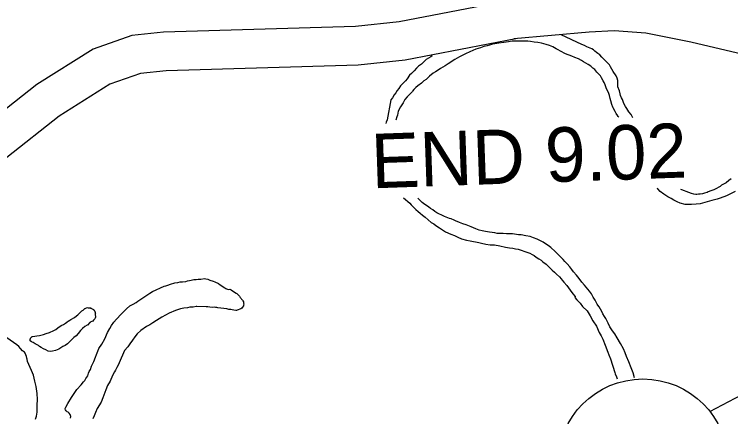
# Model space of a CAD drawing. Extents: x -939622 to -934222, y 1383701 to 1385301.
# Drawn here: x -935714.12 to -935697.47, y 1384455.46 to 1384464.83 of the extents above; entities that cross this region are included whole.
import ezdxf

# ---------------------------------------------------------------- set-up
doc = ezdxf.new("R2010")
doc.units = 0
for name, color, linetype in [('Level 15', 7, 'Continuous'), ('Level 25', 7, 'Continuous'), ('Level 27', 7, 'Continuous'), ('Level 9', 7, 'Continuous')]:
    doc.layers.add(name, color=color, linetype=linetype)

msp = doc.modelspace()

# ---------------------------------------------------------------- linework, layer by layer
at = {"layer": 'Level 15'}
for points in [[(-935702.632, 1384465.144), (-935705.173, 1384464.654), (-935706.187, 1384464.54), (-935710.649, 1384464.41), (-935711.388, 1384464.332), (-935712.29, 1384464.013), (-935713.597, 1384463.196), (-935716.056, 1384461.258), (-935717.194, 1384460.464), (-935718.537, 1384459.959), (-935720.898, 1384459.551), (-935724.32, 1384458.933)], [(-935670.364, 1384459.926), (-935673.319, 1384459.089), (-935674.277, 1384458.924), (-935675.296, 1384458.897), (-935676.018, 1384458.947), (-935678.452, 1384459.326), (-935680.286, 1384459.631), (-935683.819, 1384460.216), (-935684.346, 1384460.36), (-935686.601, 1384461.138), (-935689.249, 1384462.066), (-935692.894, 1384462.899), (-935693.473, 1384463.043), (-935694.607, 1384463.309), (-935695.381, 1384463.487), (-935695.594, 1384463.52), (-935698.397, 1384464.183), (-935699.441, 1384464.388), (-935700.176, 1384464.44), (-935700.754, 1384464.412), (-935702.507, 1384464.254)], [(-935702.462, 1384464.26), (-935705.037, 1384463.764), (-935706.124, 1384463.641), (-935710.589, 1384463.511), (-935711.188, 1384463.448), (-935711.897, 1384463.198), (-935713.079, 1384462.459), (-935715.52, 1384460.535), (-935716.771, 1384459.662), (-935718.299, 1384459.087), (-935720.741, 1384458.664), (-935724.16, 1384458.048)]]:
    msp.add_lwpolyline(points, dxfattribs=at)
at = {"layer": 'Level 27'}
msp.add_line((-935697.953, 1384455.585), (-935694.582, 1384457.377), dxfattribs=at)
msp.add_circle((-935699.507, 1384454.361), 1.98, dxfattribs=at)
at = {"layer": 'Level 9'}
for points in [[(-935700.925, 1384464.123), (-935701.41, 1384464.348)], [(-935700.07, 1384462.435), (-935700.081, 1384462.45), (-935700.109, 1384462.485), (-935700.118, 1384462.497), (-935700.134, 1384462.52), (-935700.151, 1384462.562), (-935700.198, 1384462.647), (-935700.208, 1384462.665), (-935700.234, 1384462.728), (-935700.258, 1384462.811), (-935700.268, 1384462.865), (-935700.289, 1384462.939), (-935700.303, 1384462.987), (-935700.361, 1384463.118), (-935700.387, 1384463.183), (-935700.413, 1384463.242), (-935700.432, 1384463.281), (-935700.468, 1384463.352), (-935700.496, 1384463.396), (-935700.53, 1384463.431), (-935700.577, 1384463.484), (-935700.627, 1384463.542), (-935700.67, 1384463.577), (-935700.719, 1384463.618), (-935700.78, 1384463.661), (-935700.89, 1384463.72), (-935700.939, 1384463.749), (-935701.006, 1384463.789), (-935701.088, 1384463.819), (-935701.158, 1384463.853), (-935701.31, 1384463.908), (-935701.423, 1384463.971), (-935701.478, 1384464.002), (-935701.521, 1384464.025), (-935701.606, 1384464.067), (-935701.682, 1384464.098), (-935701.761, 1384464.125), (-935701.815, 1384464.142), (-935701.864, 1384464.155), (-935701.948, 1384464.17), (-935702.038, 1384464.177), (-935702.123, 1384464.192), (-935702.186, 1384464.202), (-935702.453, 1384464.205), (-935702.545, 1384464.199), (-935702.629, 1384464.19), (-935702.739, 1384464.175), (-935702.856, 1384464.156), (-935702.951, 1384464.138), (-935703.002, 1384464.13), (-935703.076, 1384464.113), (-935703.132, 1384464.096), (-935703.204, 1384464.078), (-935703.284, 1384464.049), (-935703.396, 1384464.018), (-935703.532, 1384463.953), (-935703.63, 1384463.911), (-935703.697, 1384463.879), (-935703.771, 1384463.837)], [(-935700.203, 1384463.499), (-935700.231, 1384463.552), (-935700.26, 1384463.608), (-935700.289, 1384463.65), (-935700.295, 1384463.662), (-935700.335, 1384463.702), (-935700.37, 1384463.737), (-935700.419, 1384463.787), (-935700.463, 1384463.831), (-935700.509, 1384463.883), (-935700.558, 1384463.918), (-935700.589, 1384463.941), (-935700.629, 1384463.973), (-935700.66, 1384463.999), (-935700.694, 1384464.022), (-935700.809, 1384464.069), (-935700.867, 1384464.1), (-935700.925, 1384464.123)], [(-935704.41, 1384463.86), (-935704.442, 1384463.836), (-935704.548, 1384463.776), (-935704.623, 1384463.695), (-935704.655, 1384463.67), (-935704.726, 1384463.623), (-935704.772, 1384463.576), (-935704.824, 1384463.511), (-935704.888, 1384463.452), (-935704.934, 1384463.408), (-935704.989, 1384463.328), (-935705.026, 1384463.282), (-935705.069, 1384463.238), (-935705.142, 1384463.161), (-935705.182, 1384463.102), (-935705.219, 1384463.056), (-935705.253, 1384463), (-935705.291, 1384462.951), (-935705.333, 1384462.886), (-935705.368, 1384462.834), (-935705.454, 1384462.371), (-935705.476, 1384462.316), (-935705.482, 1384462.283)], [(-935703.771, 1384463.837), (-935703.88, 1384463.777), (-935703.921, 1384463.751), (-935703.977, 1384463.716), (-935704.032, 1384463.675), (-935704.106, 1384463.628), (-935704.211, 1384463.564), (-935704.27, 1384463.526), (-935704.326, 1384463.491), (-935704.382, 1384463.459), (-935704.466, 1384463.387), (-935704.55, 1384463.312), (-935704.6, 1384463.278), (-935704.655, 1384463.222), (-935704.737, 1384463.162), (-935704.787, 1384463.124), (-935704.83, 1384463.08), (-935704.868, 1384463.037), (-935704.874, 1384463.025), (-935704.914, 1384462.981), (-935704.949, 1384462.944), (-935704.992, 1384462.904), (-935705.044, 1384462.845), (-935705.081, 1384462.771), (-935705.144, 1384462.676), (-935705.194, 1384462.575), (-935705.215, 1384462.478), (-935705.229, 1384462.438), (-935705.249, 1384462.362)], [(-935699.739, 1384462.416), (-935699.783, 1384462.492), (-935699.833, 1384462.56), (-935699.886, 1384462.633), (-935699.915, 1384462.681), (-935699.946, 1384462.734), (-935699.96, 1384462.773), (-935699.986, 1384462.841), (-935700.008, 1384462.885), (-935700.028, 1384462.939), (-935700.035, 1384462.975), (-935700.053, 1384463.043), (-935700.089, 1384463.139), (-935700.094, 1384463.214), (-935700.094, 1384463.286), (-935700.108, 1384463.34), (-935700.133, 1384463.393), (-935700.203, 1384463.499)], [(-935697.458, 1384461), (-935697.514, 1384460.956), (-935697.572, 1384460.906), (-935697.681, 1384460.848), (-935697.716, 1384460.823), (-935697.746, 1384460.804), (-935697.801, 1384460.772), (-935697.858, 1384460.746), (-935697.929, 1384460.72), (-935697.988, 1384460.697), (-935698.017, 1384460.684), (-935698.077, 1384460.667), (-935698.124, 1384460.65), (-935698.181, 1384460.645), (-935698.217, 1384460.641), (-935698.255, 1384460.637), (-935698.279, 1384460.636), (-935698.325, 1384460.644), (-935698.376, 1384460.66), (-935698.443, 1384460.682), (-935698.606, 1384460.74), (-935698.628, 1384460.749)], [(-935698.072, 1384460.444), (-935698.179, 1384460.42), (-935698.269, 1384460.405), (-935698.376, 1384460.401), (-935698.451, 1384460.402), (-935698.526, 1384460.402), (-935698.641, 1384460.435), (-935698.711, 1384460.46), (-935698.787, 1384460.499), (-935698.855, 1384460.539), (-935698.928, 1384460.579), (-935699.02, 1384460.642), (-935699.106, 1384460.706), (-935699.165, 1384460.764), (-935699.176, 1384460.775)], [(-935697.362, 1384460.705), (-935697.5, 1384460.632), (-935697.568, 1384460.605), (-935697.71, 1384460.546), (-935697.784, 1384460.523), (-935697.906, 1384460.492), (-935698.072, 1384460.444)], [(-935705.076, 1384460.555), (-935704.928, 1384460.429), (-935704.897, 1384460.397), (-935704.859, 1384460.356), (-935704.785, 1384460.286), (-935704.733, 1384460.239), (-935704.686, 1384460.199), (-935704.631, 1384460.149), (-935704.569, 1384460.106), (-935704.43, 1384459.981), (-935704.372, 1384459.95), (-935704.32, 1384459.913), (-935704.238, 1384459.858), (-935704.167, 1384459.809), (-935704.097, 1384459.764), (-935703.975, 1384459.71), (-935703.887, 1384459.677), (-935703.811, 1384459.64), (-935703.729, 1384459.601), (-935703.611, 1384459.569), (-935703.526, 1384459.553), (-935703.324, 1384459.518), (-935703.264, 1384459.505), (-935703.158, 1384459.481), (-935703.056, 1384459.466), (-935702.96, 1384459.461), (-935702.833, 1384459.438)], [(-935699.702, 1384456.368), (-935699.732, 1384456.484), (-935699.784, 1384456.599), (-935699.836, 1384456.736), (-935699.889, 1384456.861), (-935699.924, 1384456.95), (-935699.963, 1384457.042), (-935700.033, 1384457.163), (-935700.11, 1384457.299), (-935700.164, 1384457.388), (-935700.195, 1384457.429), (-935700.23, 1384457.482), (-935700.274, 1384457.553), (-935700.316, 1384457.642), (-935700.345, 1384457.698), (-935700.374, 1384457.751), (-935700.402, 1384457.798), (-935700.44, 1384457.86), (-935700.459, 1384457.896), (-935700.498, 1384457.964), (-935700.529, 1384458.017), (-935700.555, 1384458.058), (-935700.57, 1384458.082), (-935700.622, 1384458.176), (-935700.663, 1384458.247), (-935700.704, 1384458.321), (-935700.748, 1384458.383), (-935700.792, 1384458.433), (-935700.867, 1384458.526), (-935700.926, 1384458.594), (-935700.992, 1384458.676), (-935701.054, 1384458.755), (-935701.12, 1384458.837), (-935701.161, 1384458.887), (-935701.211, 1384458.952), (-935701.27, 1384459.019), (-935701.32, 1384459.075), (-935701.363, 1384459.118), (-935701.404, 1384459.162), (-935701.438, 1384459.197), (-935701.487, 1384459.244), (-935701.549, 1384459.311), (-935701.645, 1384459.404), (-935701.71, 1384459.447), (-935701.747, 1384459.473), (-935701.829, 1384459.527), (-935701.903, 1384459.567), (-935701.969, 1384459.595), (-935702.048, 1384459.629), (-935702.133, 1384459.653), (-935702.23, 1384459.674), (-935702.341, 1384459.694), (-935702.401, 1384459.698), (-935702.446, 1384459.703), (-935702.54, 1384459.715), (-935702.603, 1384459.719), (-935702.681, 1384459.719), (-935702.756, 1384459.723), (-935702.825, 1384459.724), (-935702.9, 1384459.73), (-935702.954, 1384459.738), (-935703.072, 1384459.758), (-935703.168, 1384459.776), (-935703.204, 1384459.784), (-935703.243, 1384459.788), (-935703.316, 1384459.801), (-935703.395, 1384459.832), (-935703.449, 1384459.857), (-935703.504, 1384459.885), (-935703.62, 1384459.927), (-935703.692, 1384459.954), (-935703.774, 1384459.985), (-935703.862, 1384460.021), (-935703.893, 1384460.035), (-935703.969, 1384460.066), (-935704.005, 1384460.077), (-935704.044, 1384460.087), (-935704.121, 1384460.124), (-935704.179, 1384460.155), (-935704.251, 1384460.18), (-935704.297, 1384460.208), (-935704.343, 1384460.237), (-935704.395, 1384460.278), (-935704.444, 1384460.306), (-935704.481, 1384460.341), (-935704.54, 1384460.381), (-935704.576, 1384460.401), (-935704.641, 1384460.45), (-935704.715, 1384460.523), (-935704.722, 1384460.535), (-935704.737, 1384460.549)], [(-935702.833, 1384459.438), (-935702.706, 1384459.409), (-935702.607, 1384459.391), (-935702.535, 1384459.384), (-935702.471, 1384459.371), (-935702.411, 1384459.361), (-935702.339, 1384459.342), (-935702.251, 1384459.309), (-935702.181, 1384459.284), (-935702.135, 1384459.268), (-935702.083, 1384459.236), (-935702.037, 1384459.211), (-935701.988, 1384459.173), (-935701.927, 1384459.139), (-935701.875, 1384459.105), (-935701.832, 1384459.07), (-935701.758, 1384459.009), (-935701.709, 1384458.963), (-935701.665, 1384458.916), (-935701.616, 1384458.875), (-935701.563, 1384458.826), (-935701.514, 1384458.776), (-935701.446, 1384458.715), (-935701.411, 1384458.671), (-935701.389, 1384458.642), (-935701.346, 1384458.595), (-935701.277, 1384458.519), (-935701.202, 1384458.407), (-935701.136, 1384458.319), (-935701.086, 1384458.258), (-935701.094, 1384458.233), (-935701.041, 1384458.184), (-935700.964, 1384458.102), (-935700.91, 1384458.031), (-935700.808, 1384457.923), (-935700.735, 1384457.811), (-935700.669, 1384457.696), (-935700.589, 1384457.569), (-935700.522, 1384457.424), (-935700.477, 1384457.347), (-935700.444, 1384457.264), (-935700.389, 1384457.124), (-935700.327, 1384456.967), (-935700.301, 1384456.905), (-935700.264, 1384456.813), (-935700.164, 1384456.494), (-935700.154, 1384456.461), (-935700.125, 1384456.393), (-935700.107, 1384456.346)], [(-935712.94, 1384455.656), (-935712.923, 1384455.687), (-935712.872, 1384455.773), (-935712.793, 1384455.908), (-935712.664, 1384456.096), (-935712.563, 1384456.204), (-935712.511, 1384456.272), (-935712.482, 1384456.306), (-935712.454, 1384456.352), (-935712.434, 1384456.38), (-935712.414, 1384456.414), (-935712.392, 1384456.475), (-935712.376, 1384456.517), (-935712.35, 1384456.563), (-935712.323, 1384456.642), (-935712.272, 1384456.746), (-935712.231, 1384456.85), (-935712.212, 1384456.911), (-935712.179, 1384456.99), (-935712.154, 1384457.048), (-935712.088, 1384457.15), (-935712.017, 1384457.278), (-935711.95, 1384457.419), (-935711.902, 1384457.514), (-935711.863, 1384457.584), (-935711.805, 1384457.662), (-935711.748, 1384457.733), (-935711.635, 1384457.851), (-935711.542, 1384457.944), (-935711.513, 1384457.972), (-935711.432, 1384458.041), (-935711.358, 1384458.082), (-935711.288, 1384458.124), (-935711.249, 1384458.149), (-935711.156, 1384458.215), (-935710.968, 1384458.339), (-935710.906, 1384458.377), (-935710.635, 1384458.5), (-935710.596, 1384458.508), (-935710.552, 1384458.524), (-935710.493, 1384458.547), (-935710.392, 1384458.577), (-935710.317, 1384458.589), (-935710.264, 1384458.6), (-935710.21, 1384458.604), (-935710.132, 1384458.61), (-935710.094, 1384458.623), (-935710.049, 1384458.634), (-935710.007, 1384458.641), (-935709.945, 1384458.652), (-935709.891, 1384458.657), (-935709.846, 1384458.664), (-935709.819, 1384458.665)], [(-935709.819, 1384458.665), (-935709.783, 1384458.666), (-935709.7, 1384458.675), (-935709.67, 1384458.673), (-935709.621, 1384458.663), (-935709.573, 1384458.637), (-935709.497, 1384458.616), (-935709.461, 1384458.605), (-935709.424, 1384458.585), (-935709.403, 1384458.576), (-935709.375, 1384458.559), (-935709.332, 1384458.531), (-935709.293, 1384458.511), (-935709.265, 1384458.488), (-935709.228, 1384458.462), (-935709.201, 1384458.445), (-935709.149, 1384458.425), (-935709.107, 1384458.427), (-935709.077, 1384458.413), (-935709.022, 1384458.378), (-935708.963, 1384458.341), (-935708.951, 1384458.332), (-935708.917, 1384458.3), (-935708.883, 1384458.268), (-935708.867, 1384458.239), (-935708.848, 1384458.212), (-935708.836, 1384458.195), (-935708.814, 1384458.174), (-935708.808, 1384458.159), (-935708.795, 1384458.133), (-935708.791, 1384458.103), (-935708.787, 1384458.088), (-935708.789, 1384458.058), (-935708.792, 1384458.04), (-935708.815, 1384458.009), (-935708.835, 1384457.987), (-935708.855, 1384457.971), (-935708.941, 1384457.938), (-935708.959, 1384457.935), (-935708.974, 1384457.931), (-935709.019, 1384457.939), (-935709.055, 1384457.947), (-935709.085, 1384457.955), (-935709.136, 1384457.959), (-935709.179, 1384457.97), (-935709.248, 1384457.977), (-935709.32, 1384457.989), (-935709.389, 1384457.996), (-935709.411, 1384458.001), (-935709.447, 1384458.006), (-935709.474, 1384458.008), (-935709.516, 1384458.007), (-935709.576, 1384458.011), (-935709.618, 1384458.016), (-935709.657, 1384458.017), (-935709.879, 1384458.028)], [(-935712.858, 1384457.69), (-935712.855, 1384457.697), (-935712.805, 1384457.722), (-935712.72, 1384457.77), (-935712.676, 1384457.811), (-935712.647, 1384457.83), (-935712.621, 1384457.858), (-935712.598, 1384457.876), (-935712.566, 1384457.908), (-935712.548, 1384457.923), (-935712.522, 1384457.945), (-935712.496, 1384457.964), (-935712.478, 1384457.977), (-935712.469, 1384457.98), (-935712.443, 1384457.993), (-935712.416, 1384458), (-935712.401, 1384457.997), (-935712.359, 1384457.993), (-935712.347, 1384457.99), (-935712.335, 1384457.987), (-935712.338, 1384457.987), (-935712.292, 1384457.968), (-935712.283, 1384457.959), (-935712.277, 1384457.953), (-935712.264, 1384457.945), (-935712.261, 1384457.936), (-935712.252, 1384457.918), (-935712.251, 1384457.912), (-935712.242, 1384457.891), (-935712.238, 1384457.873), (-935712.235, 1384457.861), (-935712.237, 1384457.852), (-935712.237, 1384457.834), (-935712.235, 1384457.795), (-935712.235, 1384457.777), (-935712.243, 1384457.753), (-935712.251, 1384457.737), (-935712.269, 1384457.716), (-935712.277, 1384457.706), (-935712.298, 1384457.688), (-935712.321, 1384457.678), (-935712.339, 1384457.671), (-935712.345, 1384457.665), (-935712.366, 1384457.655), (-935712.42, 1384457.59)], [(-935709.879, 1384458.028), (-935709.894, 1384458.025), (-935709.965, 1384458.01), (-935710.007, 1384458.012), (-935710.043, 1384458.008), (-935710.097, 1384457.997), (-935710.18, 1384457.988), (-935710.258, 1384457.971), (-935710.376, 1384457.937), (-935710.524, 1384457.872), (-935710.606, 1384457.824), (-935710.689, 1384457.779), (-935710.815, 1384457.703), (-935710.897, 1384457.649), (-935710.971, 1384457.604), (-935711.047, 1384457.563), (-935711.176, 1384457.468), (-935711.263, 1384457.39), (-935711.321, 1384457.319), (-935711.375, 1384457.242), (-935711.435, 1384457.159), (-935711.484, 1384457.091), (-935711.559, 1384457.001), (-935711.681, 1384456.718), (-935711.709, 1384456.665), (-935711.74, 1384456.604), (-935711.771, 1384456.549), (-935711.794, 1384456.509), (-935711.833, 1384456.433), (-935711.878, 1384456.329), (-935711.895, 1384456.292), (-935711.951, 1384456.185), (-935711.993, 1384456.09), (-935712.018, 1384456.023), (-935712.059, 1384455.905), (-935712.1, 1384455.801), (-935712.191, 1384455.651), (-935712.233, 1384455.559), (-935712.26, 1384455.486), (-935712.294, 1384455.409)], [(-935713.624, 1384455.405), (-935713.605, 1384455.472), (-935713.591, 1384455.569), (-935713.587, 1384455.728), (-935713.582, 1384455.864), (-935713.587, 1384455.999), (-935713.608, 1384456.167), (-935713.641, 1384456.287), (-935713.656, 1384456.358), (-935713.676, 1384456.43), (-935713.719, 1384456.54), (-935713.751, 1384456.608), (-935713.81, 1384456.748), (-935713.823, 1384456.798), (-935713.83, 1384456.828), (-935713.838, 1384456.864), (-935713.851, 1384456.903), (-935713.867, 1384456.938), (-935713.886, 1384456.968), (-935713.907, 1384456.982), (-935713.929, 1384456.999), (-935713.979, 1384457.049), (-935714.016, 1384457.096), (-935714.062, 1384457.134), (-935714.897, 1384457.72)], [(-935712.42, 1384457.59), (-935712.429, 1384457.59), (-935712.482, 1384457.558), (-935712.532, 1384457.517), (-935712.572, 1384457.477), (-935712.584, 1384457.465), (-935712.636, 1384457.397), (-935712.682, 1384457.347), (-935712.734, 1384457.303), (-935712.787, 1384457.253), (-935712.836, 1384457.201), (-935712.885, 1384457.157), (-935712.938, 1384457.122), (-935712.991, 1384457.093), (-935713.038, 1384457.062), (-935713.088, 1384457.036), (-935713.162, 1384457.006), (-935713.23, 1384456.986), (-935713.275, 1384456.979), (-935713.332, 1384456.986), (-935713.387, 1384457.017), (-935713.442, 1384457.042), (-935713.494, 1384457.071), (-935713.531, 1384457.1), (-935713.561, 1384457.12), (-935713.589, 1384457.137), (-935713.635, 1384457.16), (-935713.678, 1384457.188), (-935713.72, 1384457.205), (-935713.748, 1384457.228), (-935713.755, 1384457.255), (-935713.752, 1384457.261), (-935713.746, 1384457.279), (-935713.741, 1384457.292), (-935713.724, 1384457.313), (-935713.715, 1384457.322), (-935713.706, 1384457.329), (-935713.697, 1384457.332), (-935713.644, 1384457.34), (-935713.599, 1384457.341), (-935713.533, 1384457.349), (-935713.444, 1384457.376), (-935713.379, 1384457.397), (-935713.305, 1384457.423), (-935713.204, 1384457.468), (-935713.157, 1384457.494), (-935713.111, 1384457.532), (-935713.034, 1384457.582), (-935712.978, 1384457.608), (-935712.931, 1384457.637), (-935712.896, 1384457.665), (-935712.858, 1384457.69)], [(-935712.813, 1384455.432), (-935712.808, 1384455.465), (-935712.822, 1384455.513), (-935712.847, 1384455.542), (-935712.865, 1384455.565), (-935712.893, 1384455.577), (-935712.914, 1384455.597), (-935712.927, 1384455.621), (-935712.937, 1384455.638), (-935712.94, 1384455.656)]]:
    msp.add_lwpolyline(points, dxfattribs=at)

# ---------------------------------------------------------------- texts
at = {"layer": 'Level 25'}
msp.add_text('END 9.02', height=1.2672, rotation=2, dxfattribs=at).set_placement((-935705.807, 1384460.776))

doc.saveas('drawing.dxf')
